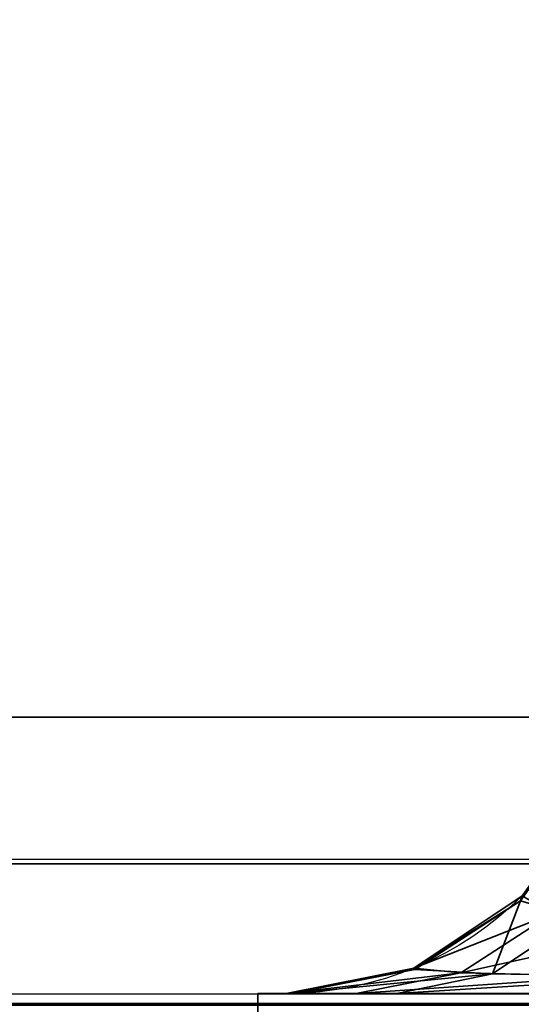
# Model space of a CAD drawing. Header units: millimetres. Extents: x -508 to 6708, y -110 to 248.
# Tile 473 of 656: x 1109.1 to 1110.15, y -22.82 to -20.76. Entities that reach past the tile are written whole.
import ezdxf

# ---------------------------------------------------------------- set-up
doc = ezdxf.new("R2010")
doc.units = ezdxf.units.MM
doc.layers.add('151', color=7, linetype='Continuous', true_color=0xffffff)

# ---------------------------------------------------------------- blocks, each defined once
blk = doc.blocks.new('UG_SURFACE_256')
at = {"layer": '151', "color": 252, "linetype": 'Continuous', "lineweight": 35}
for points in [[(1082, -5.3, 2075.2499), (1082, -22.22, 2075.2499), (1918, -22.22, 2075.2499), (1918, -5.3, 2075.2499)], [(1083.5, -5.3, 2073.75), (1916.5, -5.3, 2073.75), (1916.5, -22.22, 2073.75), (1083.5, -22.22, 2073.75)], [(1918, -22.22, 2075.2499), (1082, -22.22, 2075.2499), (1082.0591, -22.8209, 2075.1908)], [(1917.9409, -22.8209, 2075.1908), (1918, -22.22, 2075.2499), (1082.0591, -22.8209, 2075.1908)], [(1083.5303, -22.5282, 2073.7197), (1083.5, -22.22, 2073.75), (1916.5, -22.22, 2073.75)], [(1083.5303, -22.5282, 2073.7197), (1916.5, -22.22, 2073.75), (1916.4697, -22.5282, 2073.7197)], [(1916.4697, -22.5282, 2073.7197), (1916.3797, -22.8246, 2073.6296), (1083.6203, -22.8246, 2073.6296), (1083.5303, -22.5282, 2073.7197)], [(1082.0591, -22.8209, 2075.1908), (1082.2345, -23.3987, 2075.0155), (1917.7655, -23.3987, 2075.0155), (1917.9409, -22.8209, 2075.1908)]]:
    blk.add_3dface(points, dxfattribs=at)
blk = doc.blocks.new('UG_SURFACE_267')
at = {"layer": '151', "color": 252, "linetype": 'Continuous', "lineweight": 35}
for points in [[(1110.2688, -22.6409, 1005.2825), (1110.1506, -22.6058, 1005.7428), (1110.303, -22.3891, 1005.7608)], [(1110.303, -22.3891, 1005.7608), (1110.1506, -22.6058, 1005.7428), (1110.1539, -22.595, 1005.8733)], [(1110.2178, -22.6324, 1163.1016), (1110.1539, -22.595, 1162.6267), (1109.9268, -22.7467, 1162.6267)], [(1109.9268, -22.7467, 1005.8733), (1109.9268, -22.7467, 1162.6267), (1110.1539, -22.595, 1162.6267), (1110.1539, -22.595, 1005.8733)], [(1109.9268, -22.7467, 1005.8733), (1110.1539, -22.595, 1005.8733), (1110.1506, -22.6058, 1005.7428)], [(1110.1506, -22.6058, 1005.7428), (1109.929, -22.7496, 1005.7167), (1109.9268, -22.7467, 1005.8733)], [(1110.0917, -22.759, 1005.1728), (1109.929, -22.7496, 1005.7167), (1110.1506, -22.6058, 1005.7428)], [(1110.1506, -22.6058, 1005.7428), (1110.2688, -22.6409, 1005.2825), (1110.0917, -22.759, 1005.1728)], [(1109.9268, -22.7467, 1162.6267), (1110.0254, -22.7568, 1163.1913), (1110.2178, -22.6324, 1163.1016)], [(1110.4648, -22.6593, 1163.4805), (1110.2178, -22.6324, 1163.1016), (1110.0254, -22.7568, 1163.1913)], [(1110.446, -22.7652, 1004.7809), (1110.0917, -22.759, 1005.1728), (1110.2688, -22.6409, 1005.2825)], [(1110.0254, -22.7568, 1163.1913), (1110.3369, -22.7639, 1163.633), (1110.4648, -22.6593, 1163.4805)], [(1110.0254, -22.7568, 1163.1913), (1109.9268, -22.7467, 1162.6267), (1109.659, -22.8, 1162.6267)], [(1109.659, -22.8, 1005.8733), (1109.659, -22.8, 1162.6267), (1109.9268, -22.7467, 1162.6267), (1109.9268, -22.7467, 1005.8733)], [(1109.659, -22.8, 1005.8733), (1109.9268, -22.7467, 1005.8733), (1109.929, -22.7496, 1005.7167)], [(1109.929, -22.7496, 1005.7167), (1109.67, -22.8, 1005.686), (1109.659, -22.8, 1005.8733)], [(1109.67, -22.8, 1005.686), (1109.929, -22.7496, 1005.7167), (1110.0917, -22.759, 1005.1728)], [(1109.659, -22.8, 1162.6267), (1109.8058, -22.8, 1163.2936), (1110.0254, -22.7568, 1163.1913)], [(1110.0917, -22.759, 1005.1728), (1109.8909, -22.8, 1005.0488), (1109.67, -22.8, 1005.686)], [(1110.3369, -22.7639, 1163.633), (1110.0254, -22.7568, 1163.1913), (1109.8058, -22.8, 1163.2936)], [(1109.8058, -22.8, 1163.2936), (1110.1942, -22.8, 1163.803), (1110.3369, -22.7639, 1163.633)], [(1109.8909, -22.8, 1005.0488), (1110.0917, -22.759, 1005.1728), (1110.446, -22.7652, 1004.7809)], [(1110.446, -22.7652, 1004.7809), (1110.3264, -22.8, 1004.5987), (1109.8909, -22.8, 1005.0488)], [(1109.5999, -22.8, 979.25), (1109.5999, -22.8, 1164.25), (1109.659, -22.8, 1005.8733)], [(1109.659, -22.8, 1005.8733), (1109.67, -22.8, 1005.686), (1109.5999, -22.8, 979.25)], [(1109.67, -22.8, 1005.686), (1109.8909, -22.8, 1005.0488), (1109.5999, -22.8, 979.25)], [(1109.5999, -22.8, 1164.25), (1109.659, -22.8, 1162.6267), (1109.659, -22.8, 1005.8733)], [(1109.5999, -22.8, 1164.25), (1110.9999, -22.8, 1164.25), (1110.5943, -22.8, 1164.0376)], [(1109.5999, -22.8, 979.25), (1110.3264, -22.8, 1004.5987), (1110.5943, -22.8, 1004.4625)], [(1109.5999, -22.8, 1164.25), (1109.8058, -22.8, 1163.2936), (1109.659, -22.8, 1162.6267)], [(1110.5943, -22.8, 1164.0376), (1110.1942, -22.8, 1163.803), (1109.5999, -22.8, 1164.25)], [(1109.5999, -22.8, 979.25), (1109.8909, -22.8, 1005.0488), (1110.3264, -22.8, 1004.5987)], [(1110.1942, -22.8, 1163.803), (1109.8058, -22.8, 1163.2936), (1109.5999, -22.8, 1164.25)], [(1110.5943, -22.8, 1004.4625), (1130.0201, -22.8, 997.1588), (1130.0201, -22.8, 979.25), (1109.5999, -22.8, 979.25)], [(1109.5999, -23.5, 1164.25), (1109.5999, -22.8, 1164.25), (1109.5999, -22.8, 979.25), (1109.5999, -23.5, 979.25)], [(1109.5999, -23.5, 1164.25), (1110.9999, -23.5, 1164.25), (1110.9999, -22.8, 1164.25), (1109.5999, -22.8, 1164.25)], [(1130.0201, -23.5, 979.25), (1109.5999, -23.5, 979.25), (1109.5999, -22.8, 979.25), (1130.0201, -22.8, 979.25)]]:
    blk.add_3dface(points, dxfattribs=at)
blk = doc.blocks.new('UG_SURFACE_291')
at = {"layer": '151', "color": 252, "linetype": 'Continuous', "lineweight": 35}
for points in [[(1110.2688, -22.6409, 1005.2825), (1110.1506, -22.6058, 1005.7428), (1110.303, -22.3891, 1005.7608)], [(1110.303, -22.3891, 1005.7608), (1110.1506, -22.6058, 1005.7428), (1110.1539, -22.595, 1005.8733)], [(1110.2178, -22.6324, 1163.1016), (1110.1539, -22.595, 1162.6267), (1109.9268, -22.7467, 1162.6267)], [(1109.9268, -22.7467, 1005.8733), (1109.9268, -22.7467, 1162.6267), (1110.1539, -22.595, 1162.6267), (1110.1539, -22.595, 1005.8733)], [(1109.9268, -22.7467, 1005.8733), (1110.1539, -22.595, 1005.8733), (1110.1506, -22.6058, 1005.7428)], [(1110.1506, -22.6058, 1005.7428), (1109.929, -22.7496, 1005.7167), (1109.9268, -22.7467, 1005.8733)], [(1110.0917, -22.759, 1005.1728), (1109.929, -22.7496, 1005.7167), (1110.1506, -22.6058, 1005.7428)], [(1110.1506, -22.6058, 1005.7428), (1110.2688, -22.6409, 1005.2825), (1110.0917, -22.759, 1005.1728)], [(1109.9268, -22.7467, 1162.6267), (1110.0254, -22.7568, 1163.1913), (1110.2178, -22.6324, 1163.1016)], [(1110.4648, -22.6593, 1163.4805), (1110.2178, -22.6324, 1163.1016), (1110.0254, -22.7568, 1163.1913)], [(1110.446, -22.7652, 1004.7809), (1110.0917, -22.759, 1005.1728), (1110.2688, -22.6409, 1005.2825)], [(1110.0254, -22.7568, 1163.1913), (1110.3369, -22.7639, 1163.633), (1110.4648, -22.6593, 1163.4805)], [(1110.0254, -22.7568, 1163.1913), (1109.9268, -22.7467, 1162.6267), (1109.659, -22.8, 1162.6267)], [(1109.659, -22.8, 1005.8733), (1109.659, -22.8, 1162.6267), (1109.9268, -22.7467, 1162.6267), (1109.9268, -22.7467, 1005.8733)], [(1109.659, -22.8, 1005.8733), (1109.9268, -22.7467, 1005.8733), (1109.929, -22.7496, 1005.7167)], [(1109.929, -22.7496, 1005.7167), (1109.67, -22.8, 1005.686), (1109.659, -22.8, 1005.8733)], [(1109.67, -22.8, 1005.686), (1109.929, -22.7496, 1005.7167), (1110.0917, -22.759, 1005.1728)], [(1109.659, -22.8, 1162.6267), (1109.8058, -22.8, 1163.2936), (1110.0254, -22.7568, 1163.1913)], [(1110.0917, -22.759, 1005.1728), (1109.8909, -22.8, 1005.0488), (1109.67, -22.8, 1005.686)], [(1110.3369, -22.7639, 1163.633), (1110.0254, -22.7568, 1163.1913), (1109.8058, -22.8, 1163.2936)], [(1109.8058, -22.8, 1163.2936), (1110.1942, -22.8, 1163.803), (1110.3369, -22.7639, 1163.633)], [(1109.8909, -22.8, 1005.0488), (1110.0917, -22.759, 1005.1728), (1110.446, -22.7652, 1004.7809)], [(1110.446, -22.7652, 1004.7809), (1110.3264, -22.8, 1004.5987), (1109.8909, -22.8, 1005.0488)], [(1109.5999, -22.8, 979.25), (1109.5999, -22.8, 1164.25), (1109.659, -22.8, 1005.8733)], [(1109.659, -22.8, 1005.8733), (1109.67, -22.8, 1005.686), (1109.5999, -22.8, 979.25)], [(1109.67, -22.8, 1005.686), (1109.8909, -22.8, 1005.0488), (1109.5999, -22.8, 979.25)], [(1109.5999, -22.8, 1164.25), (1109.659, -22.8, 1162.6267), (1109.659, -22.8, 1005.8733)], [(1109.5999, -22.8, 1164.25), (1110.9999, -22.8, 1164.25), (1110.5943, -22.8, 1164.0376)], [(1109.5999, -22.8, 979.25), (1110.3264, -22.8, 1004.5987), (1110.5943, -22.8, 1004.4625)], [(1109.5999, -22.8, 1164.25), (1109.8058, -22.8, 1163.2936), (1109.659, -22.8, 1162.6267)], [(1110.5943, -22.8, 1164.0376), (1110.1942, -22.8, 1163.803), (1109.5999, -22.8, 1164.25)], [(1109.5999, -22.8, 979.25), (1109.8909, -22.8, 1005.0488), (1110.3264, -22.8, 1004.5987)], [(1110.1942, -22.8, 1163.803), (1109.8058, -22.8, 1163.2936), (1109.5999, -22.8, 1164.25)], [(1110.5943, -22.8, 1004.4625), (1130.0201, -22.8, 997.1588), (1130.0201, -22.8, 979.25), (1109.5999, -22.8, 979.25)], [(1109.5999, -23.5, 1164.25), (1109.5999, -22.8, 1164.25), (1109.5999, -22.8, 979.25), (1109.5999, -23.5, 979.25)], [(1109.5999, -23.5, 1164.25), (1110.9999, -23.5, 1164.25), (1110.9999, -22.8, 1164.25), (1109.5999, -22.8, 1164.25)], [(1130.0201, -23.5, 979.25), (1109.5999, -23.5, 979.25), (1109.5999, -22.8, 979.25), (1130.0201, -22.8, 979.25)]]:
    blk.add_3dface(points, dxfattribs=at)

msp = doc.modelspace()

# ---------------------------------------------------------------- linework, layer by layer
at = {"layer": '151', "color": 253, "linetype": 'Continuous', "lineweight": -3}
for p, q in [((1918, -22.22, 2075.25), (1082, -22.22, 2075.25)), ((1916.5, -22.22, 2073.75), (1083.5, -22.22, 2073.75)), ((1109.6, -22.8, 979.25), (1130.0201, -22.8, 979.25)), ((1109.6, -22.8, 1164.25), (1109.6, -22.8, 979.25)), ((1109.6, -22.8, 1164.25), (1111, -22.8, 1164.25)), ((1109.6, -23.5, 1164.25), (1109.6, -22.8, 1164.25)), ((1109.6, -23.5, 979.25), (1109.6, -22.8, 979.25)), ((1109.6, -22.8, 1164.25), (1109.6, -22.8, 979.25)), ((1109.6, -23.5, 1164.25), (1109.6, -22.8, 1164.25)), ((1109.6, -23.5, 979.25), (1109.6, -22.8, 979.25)), ((1109.6, -22.8, 979.25), (1130.0201, -22.8, 979.25)), ((1109.6, -22.8, 1164.25), (1111, -22.8, 1164.25)), ((1109.659, -22.8, 1162.6267), (1109.659, -22.8, 1005.8733)), ((1109.659, -22.8, 1162.6267), (1109.659, -22.8, 1005.8733))]:
    msp.add_line(p, q, dxfattribs=at)
at = {"layer": '151', "color": 253, "linetype": 'Continuous', "lineweight": -3, "extrusion": (0, 0, -1)}
for centre in [(-1109.659, -22.1, -1005.8733), (-1109.659, -22.1, -1162.6267), (-1109.659, -22.1, -1162.6267), (-1109.659, -22.1, -1005.8733)]:
    msp.add_arc(centre, 0.7, 180, 270, dxfattribs=at)
at = {"layer": '151', "color": 253, "linetype": 'Continuous', "lineweight": -3, "extrusion": (-0.72035, 0, -0.69361)}
msp.add_ellipse((1109.659, -22.1, 1163.6859), major_axis=(1.4, 0, -1.454), ratio=0.69361, start_param=0.338388, end_param=1.570796, dxfattribs=at)
msp.add_ellipse((1109.659, -22.1, 1163.6859), major_axis=(1.4, 0, -1.454), ratio=0.69361, start_param=0.338388, end_param=1.570796, dxfattribs=at)
at = {"layer": '151', "color": 253, "linetype": 'Continuous', "lineweight": -3, "extrusion": (0.395731, 0, -0.918367)}
msp.add_ellipse((1109.659, -22.1, 1004.8141), major_axis=(1.8537, 0, 0.7988), ratio=0.69361, start_param=0.338388, end_param=1.570796, dxfattribs=at)
msp.add_ellipse((1109.659, -22.1, 1004.8141), major_axis=(1.8537, 0, 0.7988), ratio=0.69361, start_param=0.338388, end_param=1.570796, dxfattribs=at)
at = {"layer": '151', "color": 253, "linetype": 'Continuous', "lineweight": -3, "extrusion": (0.395731, 0, 0.918367)}
msp.add_ellipse((1109.659, -22.1, 1163.6859), major_axis=(1.8537, 0, -0.7988), ratio=0.69361, start_param=4.712389, end_param=5.944798, dxfattribs=at)
msp.add_ellipse((1109.659, -22.1, 1163.6859), major_axis=(1.8537, 0, -0.7988), ratio=0.69361, start_param=4.712389, end_param=5.944798, dxfattribs=at)
at = {"layer": '151', "color": 253, "linetype": 'Continuous', "lineweight": -3, "extrusion": (-0.72035, 0, 0.69361)}
msp.add_ellipse((1109.659, -22.1, 1004.8141), major_axis=(1.4, 0, 1.454), ratio=0.69361, start_param=4.712389, end_param=5.944798, dxfattribs=at)
msp.add_ellipse((1109.659, -22.1, 1004.8141), major_axis=(1.4, 0, 1.454), ratio=0.69361, start_param=4.712389, end_param=5.944798, dxfattribs=at)
at = {"layer": '151', "color": 253, "linetype": 'Continuous', "lineweight": -3, "extrusion": (0, -1, 2.04085e-16)}
msp.add_ellipse((1111.059, -22.8, 1005.8733), major_axis=(0, 0, -1.4957), ratio=0.936029, start_param=4.712389, end_param=5.944798, dxfattribs=at)
msp.add_ellipse((1111.059, -22.8, 1005.8733), major_axis=(0, 0, -1.4957), ratio=0.936029, start_param=4.712389, end_param=5.944798, dxfattribs=at)
at = {"layer": '151', "color": 253, "linetype": 'Continuous', "lineweight": -3, "extrusion": (0, -1, 6.93889e-16)}
msp.add_ellipse((1111.059, -22.8, 1162.6267), major_axis=(0, 0, 1.4957), ratio=0.936029, start_param=0.338388, end_param=1.570796, dxfattribs=at)
msp.add_ellipse((1111.059, -22.8, 1162.6267), major_axis=(0, 0, 1.4957), ratio=0.936029, start_param=0.338388, end_param=1.570796, dxfattribs=at)

# ---------------------------------------------------------------- block references
at = {"layer": '151', "color": 253, "linetype": 'Continuous', "lineweight": -3}
for name in ['UG_SURFACE_256', 'UG_SURFACE_267', 'UG_SURFACE_291']:
    msp.add_blockref(name, (0, 0), dxfattribs=at)

doc.saveas('drawing.dxf')
